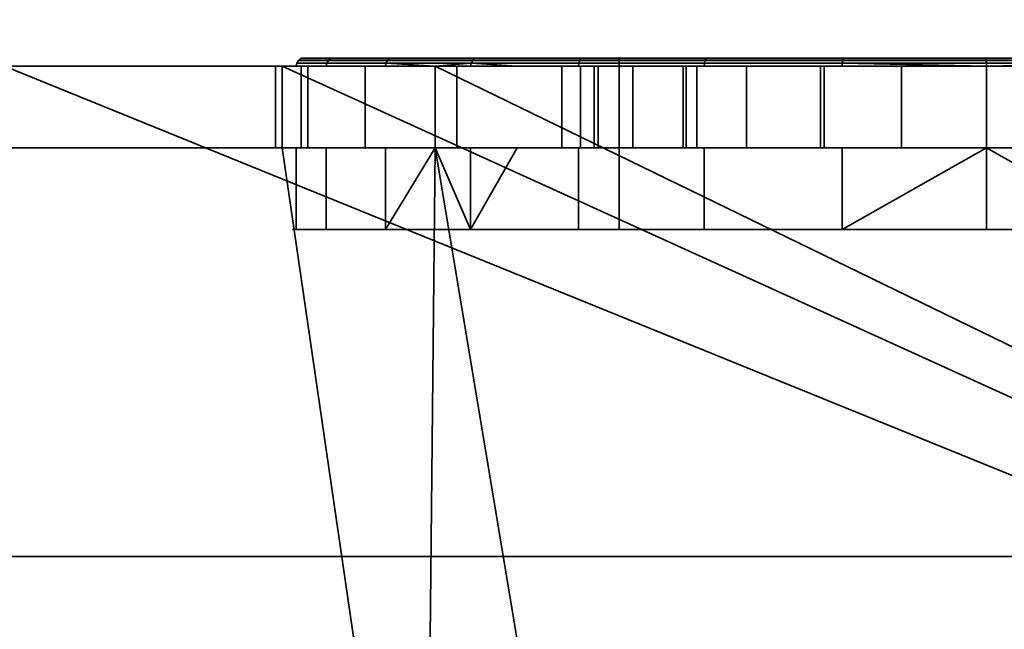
# Model space of a CAD drawing. Header units: millimetres. Extents: x -603 to 3703, y -120 to 249.
# Tile 866 of 1056: x 2544.16 to 2556.22, y -30.89 to -23.43. Entities that reach past the tile are written whole.
import ezdxf

# ---------------------------------------------------------------- set-up
doc = ezdxf.new("R2010")
doc.units = ezdxf.units.MM
doc.layers.add('151', color=7, linetype='Continuous', true_color=0xffffff)

# ---------------------------------------------------------------- blocks, each defined once
blk = doc.blocks.new('UG_SURFACE_003')
at = {"layer": '151', "color": 252, "linetype": 'Continuous', "lineweight": 35}
for points in [[(3702.5, -30, 2213), (3702.5, 229.8, 2213), (2297.5, 229.8, 2213), (2297.5, -30, 2213)], [(2447.5, -30, 2063), (2447.5, 229.8, 2063), (3552.5, 229.8, 2063), (3552.5, -30, 2063)], [(3702.5, -30, 2213), (2297.5, -30, 2213), (2447.5, -30, 2063), (3552.5, -30, 2063)]]:
    blk.add_3dface(points, dxfattribs=at)
blk = doc.blocks.new('UG_SURFACE_160')
at = {"layer": '151', "color": 252, "linetype": 'Continuous', "lineweight": 35}
for points in [[(2548.639, -24, 1099.75), (2547.547, -24, 1103.112), (2547.554, -23.962, 1103.112), (2548.645, -23.962, 1099.754)], [(2547.547, -24, 1103.112), (2547.916, -24, 1106.627), (2547.923, -23.962, 1106.624), (2547.554, -23.962, 1103.112)], [(2548.645, -23.962, 1099.754), (2547.554, -23.962, 1103.112), (2547.576, -23.929, 1103.115), (2548.664, -23.929, 1099.765)], [(2547.554, -23.962, 1103.112), (2547.923, -23.962, 1106.624), (2547.944, -23.929, 1106.618), (2547.576, -23.929, 1103.115)], [(2548.664, -23.929, 1099.765), (2547.576, -23.929, 1103.115), (2547.608, -23.908, 1103.118), (2548.692, -23.908, 1099.781)], [(2547.576, -23.929, 1103.115), (2547.944, -23.929, 1106.618), (2547.975, -23.908, 1106.608), (2547.608, -23.908, 1103.118)], [(2548.692, -23.908, 1099.781), (2547.608, -23.908, 1103.118), (2547.646, -23.9, 1103.122), (2548.725, -23.9, 1099.8)], [(2547.608, -23.908, 1103.118), (2547.975, -23.908, 1106.608), (2548.011, -23.9, 1106.596), (2547.646, -23.9, 1103.122)], [(2551.5, -23.9, 1099.5), (2548.725, -23.9, 1099.8), (2547.646, -23.9, 1103.122), (2548.011, -23.9, 1106.596)], [(2549.689, -23.962, 1109.683), (2547.923, -23.962, 1106.624), (2547.916, -24, 1106.627), (2549.25, -24, 1108.937)], [(2547.923, -23.962, 1106.624), (2549.689, -23.962, 1109.683), (2549.705, -23.929, 1109.668), (2547.944, -23.929, 1106.618)], [(2547.944, -23.929, 1106.618), (2549.705, -23.929, 1109.668), (2549.729, -23.908, 1109.646), (2547.975, -23.908, 1106.608)], [(2547.975, -23.908, 1106.608), (2549.729, -23.908, 1109.646), (2549.757, -23.9, 1109.621), (2548.011, -23.9, 1106.596)], [(2548.011, -23.9, 1106.596), (2549.757, -23.9, 1109.621), (2551.5, -23.9, 1108.5), (2551.5, -23.9, 1099.5)], [(2549.25, -24, 1099.071), (2548.639, -24, 1099.75), (2548.645, -23.962, 1099.754)], [(2551.008, -23.962, 1097.129), (2548.645, -23.962, 1099.754), (2548.664, -23.929, 1099.765), (2551.021, -23.929, 1097.147)], [(2548.645, -23.962, 1099.754), (2551.008, -23.962, 1097.129), (2551.004, -24, 1097.123), (2549.25, -24, 1099.071)], [(2551.021, -23.929, 1097.147), (2548.664, -23.929, 1099.765), (2548.692, -23.908, 1099.781), (2551.04, -23.908, 1097.173)], [(2551.04, -23.908, 1097.173), (2548.692, -23.908, 1099.781), (2548.725, -23.9, 1099.8), (2551.063, -23.9, 1097.204)], [(2551.5, -23.9, 1099.5), (2551.063, -23.9, 1097.204), (2548.725, -23.9, 1099.8)], [(2549.25, -24, 1108.937), (2549.683, -24, 1109.688), (2549.689, -23.962, 1109.683)], [(2549.689, -23.962, 1109.683), (2549.683, -24, 1109.688), (2550.251, -24, 1110.1)], [(2549.689, -23.962, 1109.683), (2552.546, -23.962, 1111.758), (2552.555, -23.929, 1111.738), (2549.705, -23.929, 1109.668)], [(2550.251, -24, 1110.1), (2552.543, -24, 1111.765), (2552.546, -23.962, 1111.758), (2549.689, -23.962, 1109.683)], [(2549.705, -23.929, 1109.668), (2552.555, -23.929, 1111.738), (2552.568, -23.908, 1111.709), (2549.729, -23.908, 1109.646)], [(2549.729, -23.908, 1109.646), (2552.568, -23.908, 1111.709), (2552.583, -23.9, 1111.674), (2549.757, -23.9, 1109.621)], [(2551.5, -23.9, 1108.5), (2549.757, -23.9, 1109.621), (2552.583, -23.9, 1111.674), (2556, -23.9, 1112.4)], [(2554.233, -24, 1095.686), (2551.004, -24, 1097.123), (2551.008, -23.962, 1097.129), (2554.234, -23.962, 1095.693)], [(2554.234, -23.962, 1095.693), (2551.008, -23.962, 1097.129), (2551.021, -23.929, 1097.147), (2554.239, -23.929, 1095.714)], [(2554.239, -23.929, 1095.714), (2551.021, -23.929, 1097.147), (2551.04, -23.908, 1097.173), (2554.245, -23.908, 1095.746)], [(2554.245, -23.908, 1095.746), (2551.04, -23.908, 1097.173), (2551.063, -23.9, 1097.204), (2554.254, -23.9, 1095.784)], [(2557.746, -23.9, 1095.784), (2554.254, -23.9, 1095.784), (2551.063, -23.9, 1097.204), (2551.5, -23.9, 1099.5)], [(2551.5, -23.9, 1099.5), (2560.5, -23.9, 1099.5), (2560.937, -23.9, 1097.204), (2557.746, -23.9, 1095.784)], [(2560.5, -23.9, 1108.5), (2551.5, -23.9, 1108.5), (2556, -23.9, 1112.4), (2559.417, -23.9, 1111.674)], [(2551.5, -26, 1099.5), (2560.5, -26, 1099.5), (2560.5, -23.9, 1099.5), (2551.5, -23.9, 1099.5)], [(2551.5, -26, 1108.5), (2551.5, -26, 1099.5), (2551.5, -23.9, 1099.5), (2551.5, -23.9, 1108.5)], [(2560.5, -26, 1108.5), (2551.5, -26, 1108.5), (2551.5, -23.9, 1108.5), (2560.5, -23.9, 1108.5)], [(2552.543, -24, 1111.765), (2556, -24, 1112.5), (2556, -23.962, 1112.492), (2552.546, -23.962, 1111.758)], [(2552.546, -23.962, 1111.758), (2556, -23.962, 1112.492), (2556, -23.929, 1112.471), (2552.555, -23.929, 1111.738)], [(2552.555, -23.929, 1111.738), (2556, -23.929, 1112.471), (2556, -23.908, 1112.438), (2552.568, -23.908, 1111.709)], [(2552.568, -23.908, 1111.709), (2556, -23.908, 1112.438), (2556, -23.9, 1112.4), (2552.583, -23.9, 1111.674)], [(2556, -24, 1095.5), (2554.233, -24, 1095.686), (2554.234, -23.962, 1095.693)], [(2557.766, -23.962, 1095.693), (2554.234, -23.962, 1095.693), (2554.239, -23.929, 1095.714), (2557.761, -23.929, 1095.714)], [(2556, -24, 1095.5), (2554.234, -23.962, 1095.693), (2557.766, -23.962, 1095.693)], [(2557.761, -23.929, 1095.714), (2554.239, -23.929, 1095.714), (2554.245, -23.908, 1095.746), (2557.755, -23.908, 1095.746)], [(2557.755, -23.908, 1095.746), (2554.245, -23.908, 1095.746), (2554.254, -23.9, 1095.784), (2557.746, -23.9, 1095.784)], [(2556, -23.908, 1112.438), (2559.432, -23.908, 1111.709), (2559.417, -23.9, 1111.674), (2556, -23.9, 1112.4)], [(2556, -23.929, 1112.471), (2559.445, -23.929, 1111.738), (2559.432, -23.908, 1111.709), (2556, -23.908, 1112.438)], [(2556, -23.962, 1112.492), (2559.454, -23.962, 1111.758), (2559.445, -23.929, 1111.738), (2556, -23.929, 1112.471)], [(2557.766, -23.962, 1095.693), (2557.767, -24, 1095.686), (2556, -24, 1095.5)], [(2556, -24, 1112.5), (2559.457, -24, 1111.765), (2559.454, -23.962, 1111.758), (2556, -23.962, 1112.492)], [(2543.975, -24, 1167.5), (2494, -24, 1167.5), (2494, -37, 1167.5), (2576, -37, 1167.5)], [(2576, -37, 1002.5), (2494, -37, 1002.5), (2494, -24, 1002.5), (2543.975, -24, 1002.5)], [(2576, -37, 1167.5), (2547.375, -24, 1167.5), (2543.975, -24, 1167.5)], [(2576, -37, 1002.5), (2543.975, -24, 1002.5), (2547.375, -24, 1002.5)], [(2543.975, -24, 1033.975), (2547.293, -24, 1031.132), (2547.375, -24, 1030.875)], [(2543.975, -24, 1033.975), (2547.375, -24, 1033.975), (2547.375, -24, 1031.877), (2547.293, -24, 1031.132)], [(2547.375, -24, 1030.875), (2547.375, -24, 1013.575), (2543.975, -24, 1013.575), (2543.975, -24, 1033.975)], [(2543.975, -24, 1002.5), (2543.975, -24, 1013.575), (2547.375, -24, 1013.575), (2547.375, -24, 1002.5)], [(2543.975, -24, 1033.975), (2543.975, -24, 1058.875), (2547.375, -24, 1058.875), (2547.375, -24, 1033.975)], [(2543.975, -24, 1058.875), (2543.975, -24, 1091.25), (2547.375, -24, 1091.25), (2547.375, -24, 1058.875)], [(2543.975, -24, 1091.25), (2543.975, -24, 1110.1), (2547.375, -24, 1110.1), (2547.375, -24, 1091.25)], [(2543.975, -24, 1110.1), (2543.975, -24, 1128.75), (2547.375, -24, 1128.75), (2547.375, -24, 1110.1)], [(2543.975, -24, 1128.75), (2543.975, -24, 1167.5), (2547.375, -24, 1167.5), (2547.375, -24, 1128.75)], [(2547.375, -24, 1030.875), (2547.293, -24, 1031.132), (2547.293, -25, 1031.132), (2547.375, -25, 1030.875)], [(2547.375, -25, 1031.877), (2547.293, -25, 1031.132), (2547.293, -24, 1031.132), (2547.375, -24, 1031.877)], [(2576, -37, 1167.5), (2549.25, -24, 1167.5), (2547.375, -24, 1167.5)], [(2576, -37, 1002.5), (2547.375, -24, 1002.5), (2549.25, -24, 1002.5)], [(2547.375, -24, 1110.1), (2547.916, -24, 1106.627), (2547.547, -24, 1103.112)], [(2547.375, -24, 1091.25), (2547.547, -24, 1103.112), (2548.639, -24, 1099.75)], [(2547.375, -24, 1110.1), (2549.25, -24, 1110.1), (2549.25, -24, 1108.937), (2547.916, -24, 1106.627)], [(2547.547, -24, 1103.112), (2547.375, -24, 1091.25), (2547.375, -24, 1110.1)], [(2547.375, -24, 1058.875), (2549.25, -24, 1058.875), (2549.25, -24, 1037.42), (2547.689, -24, 1034.737)], [(2547.375, -24, 1013.575), (2547.375, -24, 1030.875), (2548.393, -24, 1027.676)], [(2548.393, -24, 1027.676), (2549.25, -24, 1026.71), (2549.25, -24, 1013.575), (2547.375, -24, 1013.575)], [(2547.375, -24, 1031.877), (2547.375, -24, 1033.975), (2547.606, -24, 1033.975)], [(2547.689, -24, 1034.737), (2547.606, -24, 1033.975), (2547.375, -24, 1033.975), (2547.375, -24, 1058.875)], [(2548.639, -24, 1099.75), (2549.25, -24, 1099.071), (2549.25, -24, 1091.25), (2547.375, -24, 1091.25)], [(2547.375, -24, 1002.5), (2547.375, -24, 1013.575), (2549.25, -24, 1013.575), (2549.25, -24, 1002.5)], [(2547.375, -24, 1058.875), (2547.375, -24, 1091.25), (2549.25, -24, 1091.25), (2549.25, -24, 1058.875)], [(2547.375, -24, 1110.1), (2547.375, -24, 1128.75), (2549.25, -24, 1128.75), (2549.25, -24, 1110.1)], [(2547.375, -24, 1128.75), (2547.375, -24, 1167.5), (2549.25, -24, 1167.5), (2549.25, -24, 1128.75)], [(2547.375, -24, 1031.877), (2547.606, -24, 1033.975), (2547.606, -25, 1033.975), (2547.375, -25, 1031.877)], [(2547.375, -25, 1030.875), (2548.393, -25, 1027.676), (2548.393, -24, 1027.676), (2547.375, -24, 1030.875)], [(2547.606, -24, 1033.975), (2547.689, -24, 1034.737), (2547.689, -25, 1034.737), (2547.606, -25, 1033.975)], [(2549.25, -25, 1037.42), (2547.689, -25, 1034.737), (2547.689, -24, 1034.737), (2549.25, -24, 1037.42)], [(2549.25, -24, 1026.71), (2548.393, -24, 1027.676), (2548.393, -25, 1027.676), (2549.25, -25, 1026.71)], [(2576, -37, 1167.5), (2562.75, -24, 1167.5), (2549.25, -24, 1167.5)], [(2576, -37, 1002.5), (2549.25, -24, 1002.5), (2562.75, -24, 1002.5)], [(2562.75, -24, 1128.75), (2549.25, -24, 1128.75), (2556, -24, 1145), (2558.034, -24, 1145.432)], [(2549.25, -24, 1128.75), (2552.284, -24, 1146.654), (2553.966, -24, 1145.432)], [(2549.25, -24, 1128.75), (2549.25, -24, 1167.5), (2551.027, -24, 1150.523)], [(2553.966, -24, 1145.432), (2556, -24, 1145), (2549.25, -24, 1128.75)], [(2551.027, -24, 1150.523), (2551.245, -24, 1148.455), (2549.25, -24, 1128.75)], [(2549.25, -24, 1167.5), (2553.061, -24, 1154.045), (2551.67, -24, 1152.5)], [(2551.67, -24, 1152.5), (2551.027, -24, 1150.523), (2549.25, -24, 1167.5)], [(2551.245, -24, 1148.455), (2552.284, -24, 1146.654), (2549.25, -24, 1128.75)], [(2549.25, -24, 1167.5), (2562.75, -24, 1167.5), (2557.039, -24, 1154.891), (2554.96, -24, 1154.891)], [(2554.96, -24, 1154.891), (2553.061, -24, 1154.045), (2549.25, -24, 1167.5)], [(2562.75, -24, 1058.875), (2549.25, -24, 1058.875), (2556, -24, 1077), (2558.034, -24, 1077.432)], [(2549.25, -24, 1058.875), (2552.284, -24, 1078.654), (2553.966, -24, 1077.432)], [(2553.966, -24, 1077.432), (2556, -24, 1077), (2549.25, -24, 1058.875)], [(2549.25, -24, 1058.875), (2549.25, -24, 1091.25), (2551.027, -24, 1082.523), (2551.245, -24, 1080.455)], [(2549.25, -24, 1091.25), (2553.061, -24, 1086.045), (2551.67, -24, 1084.5)], [(2551.67, -24, 1084.5), (2551.027, -24, 1082.523), (2549.25, -24, 1091.25)], [(2551.245, -24, 1080.455), (2552.284, -24, 1078.654), (2549.25, -24, 1058.875)], [(2549.25, -24, 1091.25), (2562.75, -24, 1091.25), (2557.039, -24, 1086.891), (2554.96, -24, 1086.891)], [(2554.96, -24, 1086.891), (2553.061, -24, 1086.045), (2549.25, -24, 1091.25)], [(2549.25, -24, 1128.75), (2562.75, -24, 1128.75), (2556, -24, 1112.5), (2552.543, -24, 1111.765)], [(2549.25, -24, 1110.1), (2550.251, -24, 1110.1), (2549.683, -24, 1109.688)], [(2549.25, -24, 1091.25), (2554.233, -24, 1095.686), (2556, -24, 1095.5)], [(2556, -24, 1095.5), (2557.767, -24, 1095.686), (2562.75, -24, 1091.25), (2549.25, -24, 1091.25)], [(2549.25, -24, 1091.25), (2551.004, -24, 1097.123), (2554.233, -24, 1095.686)], [(2549.25, -24, 1091.25), (2549.25, -24, 1099.071), (2551.004, -24, 1097.123)], [(2549.25, -24, 1058.875), (2562.75, -24, 1058.875), (2559.548, -24, 1039.998), (2556, -24, 1040.75)], [(2556, -24, 1040.75), (2552.452, -24, 1039.998), (2549.25, -24, 1058.875)], [(2552.452, -24, 1039.998), (2549.513, -24, 1037.872), (2549.25, -24, 1058.875)], [(2549.25, -24, 1002.5), (2552.323, -24, 1008.873), (2554.01, -24, 1007.746)], [(2554.01, -24, 1007.746), (2556, -24, 1007.35), (2549.25, -24, 1002.5)], [(2549.25, -24, 1013.575), (2550.8, -24, 1013.575), (2550.8, -24, 1012.55)], [(2556, -24, 1007.35), (2557.99, -24, 1007.746), (2562.75, -24, 1002.5), (2549.25, -24, 1002.5)], [(2550.8, -24, 1012.55), (2551.196, -24, 1010.56), (2549.25, -24, 1002.5), (2549.25, -24, 1013.575)], [(2551.196, -24, 1010.56), (2552.323, -24, 1008.873), (2549.25, -24, 1002.5)], [(2550.8, -24, 1013.575), (2549.25, -24, 1013.575), (2549.25, -24, 1026.71), (2550.8, -24, 1024.963)], [(2549.513, -24, 1037.872), (2549.25, -24, 1037.42), (2549.25, -24, 1058.875)], [(2549.683, -24, 1109.688), (2549.25, -24, 1108.937), (2549.25, -24, 1110.1)], [(2552.543, -24, 1111.765), (2550.251, -24, 1110.1), (2549.25, -24, 1110.1), (2549.25, -24, 1128.75)], [(2549.25, -24, 1037.42), (2549.513, -24, 1037.872), (2549.513, -25, 1037.872), (2549.25, -25, 1037.42)], [(2549.25, -25, 1026.71), (2550.8, -25, 1024.963), (2550.8, -24, 1024.963), (2549.25, -24, 1026.71)], [(2552.452, -24, 1039.998), (2552.452, -25, 1039.998), (2549.513, -25, 1037.872), (2549.513, -24, 1037.872)], [(2550.8, -24, 1013.575), (2550.8, -24, 1024.963), (2550.8, -25, 1024.963), (2550.8, -25, 1013.575)], [(2550.8, -25, 1013.575), (2550.8, -25, 1012.55), (2550.8, -24, 1012.55), (2550.8, -24, 1013.575)], [(2550.8, -24, 1012.55), (2550.8, -25, 1012.55), (2551.196, -25, 1010.56), (2551.196, -24, 1010.56)], [(2551.027, -24, 1150.523), (2551.027, -25, 1150.523), (2551.245, -25, 1148.455), (2551.245, -24, 1148.455)], [(2551.67, -24, 1152.5), (2551.67, -25, 1152.5), (2551.027, -25, 1150.523), (2551.027, -24, 1150.523)], [(2551.027, -24, 1082.523), (2551.027, -25, 1082.523), (2551.245, -25, 1080.455), (2551.245, -24, 1080.455)], [(2551.67, -24, 1084.5), (2551.67, -25, 1084.5), (2551.027, -25, 1082.523), (2551.027, -24, 1082.523)], [(2551.196, -24, 1010.56), (2551.196, -25, 1010.56), (2552.323, -25, 1008.873), (2552.323, -24, 1008.873)], [(2551.245, -24, 1148.455), (2551.245, -25, 1148.455), (2552.284, -25, 1146.654), (2552.284, -24, 1146.654)], [(2551.245, -24, 1080.455), (2551.245, -25, 1080.455), (2552.284, -25, 1078.654), (2552.284, -24, 1078.654)], [(2553.061, -24, 1154.045), (2553.061, -25, 1154.045), (2551.67, -25, 1152.5), (2551.67, -24, 1152.5)], [(2553.061, -24, 1086.045), (2553.061, -25, 1086.045), (2551.67, -25, 1084.5), (2551.67, -24, 1084.5)], [(2552.284, -24, 1146.654), (2552.284, -25, 1146.654), (2553.966, -25, 1145.432), (2553.966, -24, 1145.432)], [(2552.284, -24, 1078.654), (2552.284, -25, 1078.654), (2553.966, -25, 1077.432), (2553.966, -24, 1077.432)], [(2552.323, -24, 1008.873), (2552.323, -25, 1008.873), (2554.01, -25, 1007.746), (2554.01, -24, 1007.746)], [(2556, -24, 1040.75), (2556, -25, 1040.75), (2552.452, -25, 1039.998), (2552.452, -24, 1039.998)], [(2554.96, -24, 1154.891), (2554.96, -25, 1154.891), (2553.061, -25, 1154.045), (2553.061, -24, 1154.045)], [(2554.96, -24, 1086.891), (2554.96, -25, 1086.891), (2553.061, -25, 1086.045), (2553.061, -24, 1086.045)], [(2553.966, -24, 1145.432), (2553.966, -25, 1145.432), (2556, -25, 1145), (2556, -24, 1145)], [(2553.966, -24, 1077.432), (2553.966, -25, 1077.432), (2556, -25, 1077), (2556, -24, 1077)], [(2554.01, -24, 1007.746), (2554.01, -25, 1007.746), (2556, -25, 1007.35), (2556, -24, 1007.35)], [(2557.039, -24, 1154.891), (2557.039, -25, 1154.891), (2554.96, -25, 1154.891), (2554.96, -24, 1154.891)], [(2557.039, -24, 1086.891), (2557.039, -25, 1086.891), (2554.96, -25, 1086.891), (2554.96, -24, 1086.891)], [(2559.457, -24, 1111.765), (2556, -24, 1112.5), (2562.75, -24, 1128.75)], [(2559.548, -24, 1039.998), (2559.548, -25, 1039.998), (2556, -25, 1040.75), (2556, -24, 1040.75)], [(2556, -24, 1007.35), (2556, -25, 1007.35), (2557.99, -25, 1007.746), (2557.99, -24, 1007.746)], [(2556, -24, 1145), (2556, -25, 1145), (2558.034, -25, 1145.432), (2558.034, -24, 1145.432)], [(2556, -24, 1077), (2556, -25, 1077), (2558.034, -25, 1077.432), (2558.034, -24, 1077.432)], [(2543.975, -37, 1003.5), (2549.125, -37, 1003.5), (2547.375, -25, 1003.5), (2543.975, -25, 1003.5)], [(2549.125, -37, 1166.5), (2543.975, -37, 1166.5), (2543.975, -25, 1166.5), (2547.375, -25, 1166.5)], [(2543.975, -25, 1033.975), (2543.975, -25, 1013.575), (2547.375, -25, 1013.575), (2547.375, -25, 1030.875)], [(2547.375, -25, 1030.875), (2547.293, -25, 1031.132), (2543.975, -25, 1033.975)], [(2547.293, -25, 1031.132), (2547.375, -25, 1031.877), (2547.375, -25, 1033.975), (2543.975, -25, 1033.975)], [(2547.375, -25, 1003.5), (2547.375, -25, 1013.575), (2543.975, -25, 1013.575), (2543.975, -25, 1003.5)], [(2547.375, -25, 1033.975), (2547.375, -25, 1058.875), (2543.975, -25, 1058.875), (2543.975, -25, 1033.975)], [(2547.375, -25, 1058.875), (2547.375, -25, 1091.25), (2543.975, -25, 1091.25), (2543.975, -25, 1058.875)], [(2547.375, -25, 1091.25), (2547.375, -25, 1110.1), (2543.975, -25, 1110.1), (2543.975, -25, 1091.25)], [(2547.375, -25, 1110.1), (2547.375, -25, 1128.75), (2543.975, -25, 1128.75), (2543.975, -25, 1110.1)], [(2547.375, -25, 1128.75), (2547.375, -25, 1166.5), (2543.975, -25, 1166.5), (2543.975, -25, 1128.75)], [(2549.125, -37, 1003.5), (2549.25, -25, 1003.5), (2547.375, -25, 1003.5)], [(2547.375, -25, 1166.5), (2549.25, -25, 1166.5), (2549.125, -37, 1166.5)], [(2547.375, -25, 1110.1), (2547.375, -25, 1091.25), (2547.547, -25, 1103.112)], [(2547.547, -25, 1103.112), (2547.916, -25, 1106.627), (2547.375, -25, 1110.1)], [(2547.375, -25, 1091.25), (2549.25, -25, 1091.25), (2549.25, -25, 1099.071), (2548.639, -25, 1099.75)], [(2548.639, -25, 1099.75), (2547.547, -25, 1103.112), (2547.375, -25, 1091.25)], [(2547.375, -25, 1013.575), (2549.25, -25, 1013.575), (2549.25, -25, 1026.71), (2548.393, -25, 1027.676)], [(2547.375, -25, 1058.875), (2547.375, -25, 1033.975), (2547.606, -25, 1033.975), (2547.689, -25, 1034.737)], [(2547.689, -25, 1034.737), (2549.25, -25, 1037.42), (2549.25, -25, 1058.875), (2547.375, -25, 1058.875)], [(2547.606, -25, 1033.975), (2547.375, -25, 1033.975), (2547.375, -25, 1031.877)], [(2548.393, -25, 1027.676), (2547.375, -25, 1030.875), (2547.375, -25, 1013.575)], [(2547.916, -25, 1106.627), (2549.25, -25, 1108.937), (2549.25, -25, 1110.1), (2547.375, -25, 1110.1)], [(2549.25, -25, 1003.5), (2549.25, -25, 1013.575), (2547.375, -25, 1013.575), (2547.375, -25, 1003.5)], [(2549.25, -25, 1058.875), (2549.25, -25, 1091.25), (2547.375, -25, 1091.25), (2547.375, -25, 1058.875)], [(2549.25, -25, 1110.1), (2549.25, -25, 1128.75), (2547.375, -25, 1128.75), (2547.375, -25, 1110.1)], [(2549.25, -25, 1128.75), (2549.25, -25, 1166.5), (2547.375, -25, 1166.5), (2547.375, -25, 1128.75)], [(2547.547, -26, 1103.112), (2547.547, -25, 1103.112), (2548.639, -25, 1099.75), (2548.639, -26, 1099.75)], [(2547.916, -26, 1106.627), (2547.916, -25, 1106.627), (2547.547, -25, 1103.112), (2547.547, -26, 1103.112)], [(2549.25, -25, 1108.937), (2547.916, -25, 1106.627), (2547.916, -26, 1106.627), (2549.683, -26, 1109.688)], [(2548.639, -26, 1099.75), (2548.639, -25, 1099.75), (2549.25, -25, 1099.071)], [(2549.25, -25, 1099.071), (2551.004, -25, 1097.123), (2551.004, -26, 1097.123), (2548.639, -26, 1099.75)], [(2549.25, -25, 1003.5), (2549.125, -37, 1003.5), (2551.25, -37, 1003.5)], [(2549.25, -25, 1166.5), (2551.25, -37, 1166.5), (2549.125, -37, 1166.5)], [(2551.25, -37, 1003.5), (2560.75, -37, 1003.5), (2562.75, -25, 1003.5), (2549.25, -25, 1003.5)], [(2549.25, -25, 1166.5), (2562.75, -25, 1166.5), (2560.75, -37, 1166.5), (2551.25, -37, 1166.5)], [(2562.75, -25, 1166.5), (2549.25, -25, 1166.5), (2554.96, -25, 1154.891), (2557.039, -25, 1154.891)], [(2549.25, -25, 1166.5), (2551.027, -25, 1150.523), (2551.67, -25, 1152.5)], [(2549.25, -25, 1128.75), (2552.284, -25, 1146.654), (2551.245, -25, 1148.455)], [(2549.25, -25, 1166.5), (2553.061, -25, 1154.045), (2554.96, -25, 1154.891)], [(2551.245, -25, 1148.455), (2551.027, -25, 1150.523), (2549.25, -25, 1166.5), (2549.25, -25, 1128.75)], [(2549.25, -25, 1128.75), (2562.75, -25, 1128.75), (2556, -25, 1145), (2553.966, -25, 1145.432)], [(2553.966, -25, 1145.432), (2552.284, -25, 1146.654), (2549.25, -25, 1128.75)], [(2551.67, -25, 1152.5), (2553.061, -25, 1154.045), (2549.25, -25, 1166.5)], [(2562.75, -25, 1091.25), (2549.25, -25, 1091.25), (2554.96, -25, 1086.891), (2557.039, -25, 1086.891)], [(2549.25, -25, 1091.25), (2551.027, -25, 1082.523), (2551.67, -25, 1084.5)], [(2549.25, -25, 1058.875), (2552.284, -25, 1078.654), (2551.245, -25, 1080.455)], [(2549.25, -25, 1091.25), (2553.061, -25, 1086.045), (2554.96, -25, 1086.891)], [(2551.245, -25, 1080.455), (2551.027, -25, 1082.523), (2549.25, -25, 1091.25), (2549.25, -25, 1058.875)], [(2549.25, -25, 1058.875), (2562.75, -25, 1058.875), (2556, -25, 1077), (2553.966, -25, 1077.432)], [(2553.966, -25, 1077.432), (2552.284, -25, 1078.654), (2549.25, -25, 1058.875)], [(2551.67, -25, 1084.5), (2553.061, -25, 1086.045), (2549.25, -25, 1091.25)], [(2549.25, -25, 1110.1), (2549.25, -25, 1108.937), (2549.683, -25, 1109.688)], [(2562.75, -25, 1128.75), (2549.25, -25, 1128.75), (2556, -25, 1112.5), (2559.457, -25, 1111.765)], [(2549.25, -25, 1128.75), (2549.25, -25, 1110.1), (2550.251, -25, 1110.1), (2552.543, -25, 1111.765)], [(2552.543, -25, 1111.765), (2556, -25, 1112.5), (2549.25, -25, 1128.75)], [(2556, -25, 1095.5), (2554.233, -25, 1095.686), (2549.25, -25, 1091.25), (2562.75, -25, 1091.25)], [(2554.233, -25, 1095.686), (2551.004, -25, 1097.123), (2549.25, -25, 1091.25)], [(2549.25, -25, 1003.5), (2562.75, -25, 1003.5), (2556, -25, 1007.35), (2554.01, -25, 1007.746)], [(2549.25, -25, 1013.575), (2549.25, -25, 1003.5), (2551.196, -25, 1010.56), (2550.8, -25, 1012.55)], [(2549.25, -25, 1003.5), (2552.323, -25, 1008.873), (2551.196, -25, 1010.56)], [(2554.01, -25, 1007.746), (2552.323, -25, 1008.873), (2549.25, -25, 1003.5)], [(2549.25, -25, 1058.875), (2552.452, -25, 1039.998), (2556, -25, 1040.75)], [(2549.25, -25, 1058.875), (2549.513, -25, 1037.872), (2552.452, -25, 1039.998)], [(2556, -25, 1040.75), (2559.548, -25, 1039.998), (2562.75, -25, 1058.875), (2549.25, -25, 1058.875)], [(2549.25, -25, 1058.875), (2549.25, -25, 1037.42), (2549.513, -25, 1037.872)], [(2549.25, -25, 1026.71), (2549.25, -25, 1013.575), (2550.8, -25, 1013.575), (2550.8, -25, 1024.963)], [(2550.8, -25, 1012.55), (2550.8, -25, 1013.575), (2549.25, -25, 1013.575)], [(2551.004, -25, 1097.123), (2549.25, -25, 1099.071), (2549.25, -25, 1091.25)], [(2549.683, -25, 1109.688), (2550.251, -25, 1110.1), (2549.25, -25, 1110.1)], [(2549.683, -26, 1109.688), (2549.683, -25, 1109.688), (2549.25, -25, 1108.937)], [(2549.683, -26, 1109.688), (2552.543, -26, 1111.765), (2552.543, -25, 1111.765), (2550.251, -25, 1110.1)], [(2550.251, -25, 1110.1), (2549.683, -25, 1109.688), (2549.683, -26, 1109.688)], [(2551.004, -26, 1097.123), (2551.004, -25, 1097.123), (2554.233, -25, 1095.686), (2554.233, -26, 1095.686)], [(2556, -26, 1112.5), (2556, -25, 1112.5), (2552.543, -25, 1111.765), (2552.543, -26, 1111.765)], [(2557.767, -26, 1095.686), (2554.233, -26, 1095.686), (2556, -25, 1095.5)], [(2554.233, -26, 1095.686), (2554.233, -25, 1095.686), (2556, -25, 1095.5)], [(2562.75, -25, 1091.25), (2557.767, -25, 1095.686), (2556, -25, 1095.5)], [(2562.75, -25, 1003.5), (2557.99, -25, 1007.746), (2556, -25, 1007.35)], [(2558.034, -25, 1077.432), (2556, -25, 1077), (2562.75, -25, 1058.875)], [(2558.034, -25, 1145.432), (2556, -25, 1145), (2562.75, -25, 1128.75)], [(2559.457, -26, 1111.765), (2559.457, -25, 1111.765), (2556, -25, 1112.5), (2556, -26, 1112.5)], [(2556, -25, 1095.5), (2557.767, -25, 1095.686), (2557.767, -26, 1095.686)], [(2547.916, -26, 1106.627), (2547.547, -26, 1103.112), (2548.639, -26, 1099.75), (2551.5, -26, 1099.5)], [(2551.5, -26, 1099.5), (2551.5, -26, 1108.5), (2549.683, -26, 1109.688), (2547.916, -26, 1106.627)], [(2548.639, -26, 1099.75), (2551.004, -26, 1097.123), (2551.5, -26, 1099.5)], [(2552.543, -26, 1111.765), (2549.683, -26, 1109.688), (2551.5, -26, 1108.5)], [(2560.5, -26, 1099.5), (2551.5, -26, 1099.5), (2551.004, -26, 1097.123), (2554.233, -26, 1095.686)], [(2551.5, -26, 1108.5), (2560.5, -26, 1108.5), (2559.457, -26, 1111.765), (2556, -26, 1112.5)], [(2556, -26, 1112.5), (2552.543, -26, 1111.765), (2551.5, -26, 1108.5)], [(2554.233, -26, 1095.686), (2557.767, -26, 1095.686), (2560.996, -26, 1097.123), (2560.5, -26, 1099.5)]]:
    blk.add_3dface(points, dxfattribs=at)
blk = doc.blocks.new('UG_SURFACE_161')
at = {"layer": '151', "color": 43, "linetype": 'Continuous', "lineweight": 35}
for points in [[(2491, 0, 2017), (2491, -49, 2017), (3509, -49, 2017), (3509, 0, 2017)], [(2491, -47), (2491, -2), (3509, -2), (3509, -47)]]:
    blk.add_3dface(points, dxfattribs=at)
blk = doc.blocks.new('UG_SURFACE_230')
at = {"layer": '151', "color": 252, "linetype": 'Continuous', "lineweight": 35}
for points in [[(2486, -46.92, 2022.5), (3514, -46.92, 2022.5), (3514, 62.92, 2022.5), (2486, 62.92, 2022.5)], [(2487.5, -46.92, 2021), (2487.5, 62.92, 2021), (3512.5, 62.92, 2021), (3512.5, -46.92, 2021)], [(2432.5, -30, 2076), (3567.5, -30, 2076), (3566, -30, 2074.5), (2434, -30, 2074.5)], [(2432.5, -30, 2076), (2432.5, -46.92, 2076), (3567.5, -46.92, 2076), (3567.5, -30, 2076)], [(2434, -30, 2074.5), (3566, -30, 2074.5), (3566, -46.92, 2074.5), (2434, -46.92, 2074.5)]]:
    blk.add_3dface(points, dxfattribs=at)

msp = doc.modelspace()

# ---------------------------------------------------------------- linework, layer by layer
at = {"layer": '151', "color": 252, "linetype": 'Continuous', "lineweight": -3, "true_color": 0x939598}
for p, q in [((2551.5, -23.9, 1108.5), (2560.5, -23.9, 1108.5)), ((2551.5, -23.9, 1099.5), (2551.5, -26, 1099.5)), ((2560.5, -23.9, 1099.5), (2551.5, -23.9, 1099.5)), ((2551.5, -23.9, 1099.5), (2551.5, -23.9, 1108.5)), ((2551.5, -23.9, 1108.5), (2551.5, -26, 1108.5)), ((2494, -24, 1167.5), (2576, -24, 1167.5)), ((2494, -24, 1002.5), (2576, -24, 1002.5)), ((2550.8, -24, 1024.963), (2550.8, -25, 1024.963)), ((2550.8, -24, 1024.963), (2550.8, -24, 1012.55)), ((2550.8, -24, 1012.55), (2550.8, -25, 1012.55)), ((2494, -25, 1166.5), (2575.586, -25, 1166.5)), ((2494, -25, 1003.5), (2575.586, -25, 1003.5)), ((2550.8, -25, 1024.963), (2550.8, -25, 1012.55)), ((2551.5, -26, 1108.5), (2560.5, -26, 1108.5)), ((2560.5, -26, 1099.5), (2551.5, -26, 1099.5)), ((2551.5, -26, 1099.5), (2551.5, -26, 1108.5)), ((2297.5, -30, 2213), (3702.5, -30, 2213)), ((3567.5, -30, 2076), (2432.5, -30, 2076)), ((3566, -30, 2074.5), (2434, -30, 2074.5)), ((3552.5, -30, 2063), (2447.5, -30, 2063))]:
    msp.add_line(p, q, dxfattribs=at)
at = {"layer": '151', "color": 252, "linetype": 'Continuous', "lineweight": -3, "true_color": 0x939598, "extrusion": (0, 1, 0)}
for centre, radius in [((-2556, 1104, -23.9), 8.4), ((-2556, 1104, -24), 8.5), ((-2556, 1104, -25), 8.5)]:
    msp.add_circle(centre, radius, dxfattribs=at)
at = {"layer": '151', "color": 252, "linetype": 'Continuous', "lineweight": -3, "true_color": 0x939598, "extrusion": (0, -1, 0)}
for centre, radius in [((2556, 1082, 24), 5), ((2556, 1150, 24), 5), ((2556, 1082, 25), 5), ((2556, 1150, 25), 5), ((2556, 1104, 26), 8.5)]:
    msp.add_circle(centre, radius, dxfattribs=at)
for centre, radius, start, end in [((2556, 1032, 24), 8.75, 306.4617, 233.5383), ((2556, 1012.55, 24), 5.2, 180, 0), ((2556, 1032, 25), 8.75, 306.4617, 233.5383), ((2556, 1012.55, 25), 5.2, 180, 0)]:
    msp.add_arc(centre, radius, start, end, dxfattribs=at)

# ---------------------------------------------------------------- block references
at = {"layer": '151', "color": 252, "linetype": 'Continuous', "lineweight": -3, "true_color": 0x939598}
for name in ['UG_SURFACE_003', 'UG_SURFACE_230', 'UG_SURFACE_161', 'UG_SURFACE_160']:
    msp.add_blockref(name, (0, 0), dxfattribs=at)

doc.saveas('drawing.dxf')
